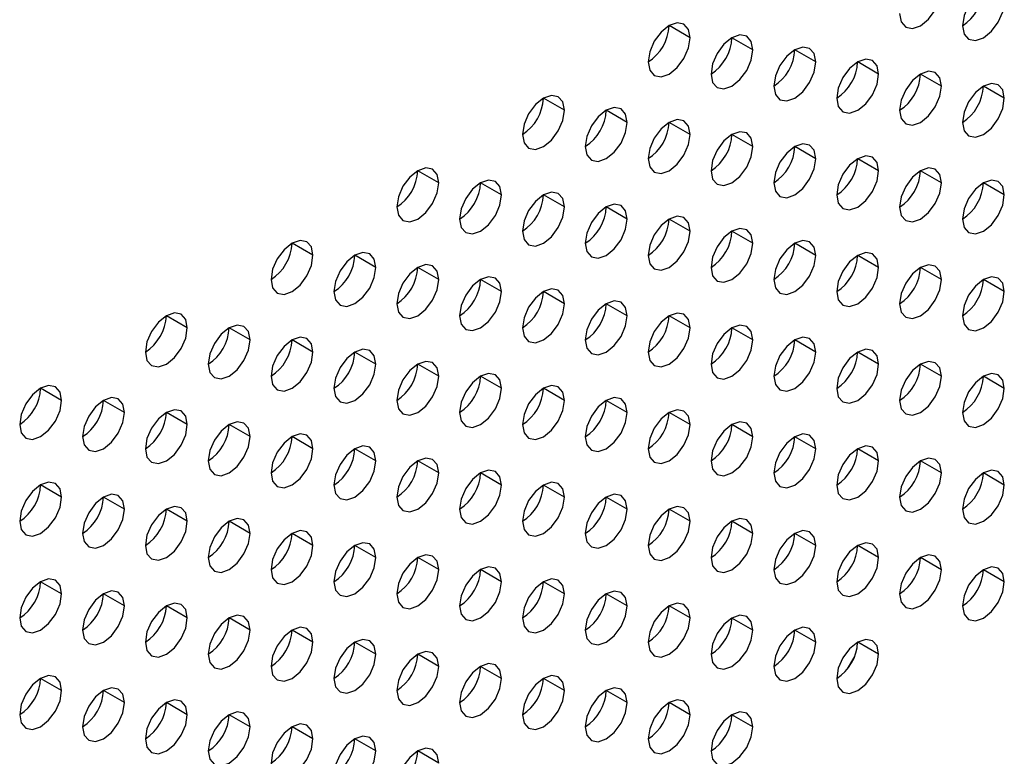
# Model space of a CAD drawing. Header units: millimetres. Extents: x 0 to 1118, y 0 to 864.
# Tile 295 of 397: x 984.31 to 987.64, y 690.63 to 693.12. Entities that reach past the tile are written whole.
import ezdxf

# ---------------------------------------------------------------- set-up
doc = ezdxf.new("R2010")
doc.units = ezdxf.units.MM

msp = doc.modelspace()

# ---------------------------------------------------------------- linework, layer by layer
at = {"color": 7, "linetype": 'Continuous', "lineweight": 25}
for p, q in [((986.575, 693.0601), (986.5043, 693.1009)), ((986.7871, 693.0192), (986.7164, 693.06)), ((986.9992, 692.9784), (986.9285, 693.0192)), ((987.2114, 692.9375), (987.1407, 692.9783)), ((987.4235, 692.8967), (987.3528, 692.9375)), ((987.6356, 692.8558), (987.5649, 692.8966)), ((986.1507, 692.8151), (986.08, 692.8559)), ((986.3628, 692.7743), (986.2921, 692.8151)), ((986.575, 692.7334), (986.5043, 692.7743)), ((986.7871, 692.6926), (986.7164, 692.7334)), ((986.9992, 692.6517), (986.9285, 692.6926)), ((987.2114, 692.6109), (987.1407, 692.6517)), ((985.7265, 692.5702), (985.6557, 692.611)), ((987.4235, 692.57), (987.3528, 692.6109)), ((985.9386, 692.5294), (985.8679, 692.5702)), ((987.6356, 692.5292), (987.5649, 692.57)), ((986.1507, 692.4885), (986.08, 692.5293)), ((986.3628, 692.4477), (986.2921, 692.4885)), ((986.575, 692.4068), (986.5043, 692.4476)), ((986.7871, 692.366), (986.7164, 692.4068)), ((985.3022, 692.3253), (985.2315, 692.3661)), ((986.9992, 692.3251), (986.9285, 692.3659)), ((985.5143, 692.2844), (985.4436, 692.3253)), ((987.2114, 692.2843), (987.1407, 692.3251)), ((985.7265, 692.2436), (985.6557, 692.2844)), ((987.4235, 692.2434), (987.3528, 692.2843)), ((985.9386, 692.2027), (985.8679, 692.2436)), ((987.6356, 692.2026), (987.5649, 692.2434)), ((986.1507, 692.1619), (986.08, 692.2027)), ((986.3628, 692.121), (986.2921, 692.1619)), ((984.8779, 692.0804), (984.8072, 692.1212)), ((986.575, 692.0802), (986.5043, 692.121)), ((985.0901, 692.0395), (985.0193, 692.0803)), ((986.7871, 692.0394), (986.7164, 692.0802)), ((985.3022, 691.9987), (985.2315, 692.0395)), ((986.9992, 691.9985), (986.9285, 692.0393)), ((985.5143, 691.9578), (985.4436, 691.9986)), ((987.2114, 691.9577), (987.1407, 691.9985)), ((985.7265, 691.917), (985.6557, 691.9578)), ((987.4235, 691.9168), (987.3528, 691.9576)), ((985.9386, 691.8761), (985.8679, 691.9169)), ((987.6356, 691.876), (987.5649, 691.9168)), ((984.4537, 691.8354), (984.3829, 691.8763)), ((986.1507, 691.8353), (986.08, 691.8761)), ((984.6658, 691.7946), (984.5951, 691.8354)), ((986.3628, 691.7944), (986.2921, 691.8353)), ((984.8779, 691.7537), (984.8072, 691.7946)), ((986.575, 691.7536), (986.5043, 691.7944)), ((985.0901, 691.7129), (985.0193, 691.7537)), ((986.7871, 691.7127), (986.7164, 691.7536)), ((985.3022, 691.6721), (985.2315, 691.7129)), ((986.9992, 691.6719), (986.9285, 691.7127)), ((985.5143, 691.6312), (985.4436, 691.672)), ((987.2114, 691.631), (987.1407, 691.6719)), ((985.7265, 691.5904), (985.6557, 691.6312)), ((987.4235, 691.5902), (987.3528, 691.631)), ((985.9386, 691.5495), (985.8679, 691.5903)), ((987.6356, 691.5494), (987.5649, 691.5902)), ((984.4537, 691.5088), (984.3829, 691.5496)), ((986.1507, 691.5087), (986.08, 691.5495)), ((984.6658, 691.468), (984.5951, 691.5088)), ((986.3628, 691.4678), (986.2921, 691.5086)), ((984.8779, 691.4271), (984.8072, 691.4679)), ((986.575, 691.427), (986.5043, 691.4678)), ((985.0901, 691.3863), (985.0193, 691.4271)), ((986.7871, 691.3861), (986.7164, 691.4269)), ((985.3022, 691.3454), (985.2315, 691.3863)), ((986.9992, 691.3453), (986.9285, 691.3861)), ((985.5143, 691.3046), (985.4436, 691.3454)), ((987.2114, 691.3044), (987.1407, 691.3452)), ((985.7265, 691.2637), (985.6557, 691.3046)), ((987.4235, 691.2636), (987.3528, 691.3044)), ((985.9386, 691.2229), (985.8679, 691.2637)), ((987.6356, 691.2227), (987.5649, 691.2636)), ((984.4537, 691.1822), (984.3829, 691.223)), ((986.1507, 691.182), (986.08, 691.2229)), ((984.6658, 691.1414), (984.5951, 691.1822)), ((986.3628, 691.1412), (986.2921, 691.182)), ((984.8779, 691.1005), (984.8072, 691.1413)), ((986.575, 691.1004), (986.5043, 691.1412)), ((985.0901, 691.0597), (985.0193, 691.1005)), ((986.7871, 691.0595), (986.7164, 691.1003)), ((985.3022, 691.0188), (985.2315, 691.0596)), ((986.9992, 691.0187), (986.9285, 691.0595)), ((985.5143, 690.978), (985.4436, 691.0188)), ((987.2114, 690.9778), (987.1407, 691.0186)), ((985.7265, 690.9371), (985.6557, 690.9779)), ((987.1063, 690.9287), (987.1306, 690.9709)), ((985.9386, 690.8963), (985.8679, 690.9371)), ((984.4537, 690.8556), (984.3829, 690.8964)), ((986.1507, 690.8554), (986.08, 690.8963)), ((984.6658, 690.8147), (984.5951, 690.8556)), ((986.3628, 690.8146), (986.2921, 690.8554)), ((984.8779, 690.7739), (984.8072, 690.8147)), ((986.575, 690.7737), (986.5043, 690.8146)), ((985.0901, 690.733), (985.0193, 690.7739)), ((986.7871, 690.7329), (986.7164, 690.7737)), ((985.3022, 690.6922), (985.2315, 690.733)), ((985.5143, 690.6514), (985.4436, 690.6922)), ((985.7265, 690.6105), (985.6557, 690.6513))]:
    msp.add_line(p, q, dxfattribs=at)
at = {"color": 7, "linetype": 'Continuous', "lineweight": 25, "flags": 128}
for points in [[(987.6356, 693.1824), (987.6303, 693.2106), (987.6149, 693.2282), (987.592, 693.2327), (987.5649, 693.2233), (987.5379, 693.2014), (987.5149, 693.1705), (987.4996, 693.1351), (987.4942, 693.1008)], [(987.2821, 693.1416), (987.2875, 693.1135), (987.3028, 693.0959), (987.3257, 693.0914), (987.3528, 693.1008), (987.3799, 693.1226), (987.4028, 693.1536), (987.4181, 693.1889), (987.4235, 693.2233)], [(987.4942, 693.1008), (987.4996, 693.0727), (987.5149, 693.055), (987.5379, 693.0506), (987.5649, 693.06), (987.592, 693.0818), (987.6149, 693.1127), (987.6303, 693.1481), (987.6356, 693.1824)], [(986.575, 693.0601), (986.5696, 693.0882), (986.5543, 693.1058), (986.5313, 693.1103), (986.5043, 693.1009), (986.4772, 693.079), (986.4543, 693.0481), (986.4389, 693.0128), (986.4336, 692.9784)], [(986.7871, 693.0192), (986.7817, 693.0473), (986.7664, 693.065), (986.7435, 693.0694), (986.7164, 693.06), (986.6893, 693.0382), (986.6664, 693.0073), (986.6511, 692.9719), (986.6457, 692.9376)], [(986.4336, 692.9784), (986.4389, 692.9503), (986.4543, 692.9326), (986.4772, 692.9282), (986.5043, 692.9376), (986.5313, 692.9594), (986.5543, 692.9904), (986.5696, 693.0257), (986.575, 693.0601)], [(986.6457, 692.9376), (986.6511, 692.9094), (986.6664, 692.8918), (986.6893, 692.8873), (986.7164, 692.8967), (986.7435, 692.9186), (986.7664, 692.9495), (986.7817, 692.9848), (986.7871, 693.0192)], [(986.9992, 692.9784), (986.9939, 693.0065), (986.9785, 693.0241), (986.9556, 693.0286), (986.9285, 693.0192), (986.9015, 692.9974), (986.8785, 692.9664), (986.8632, 692.9311), (986.8578, 692.8967)], [(986.8578, 692.8967), (986.8632, 692.8686), (986.8785, 692.8509), (986.9015, 692.8465), (986.9285, 692.8559), (986.9556, 692.8777), (986.9785, 692.9087), (986.9939, 692.944), (986.9992, 692.9784)], [(987.2114, 692.9375), (987.206, 692.9657), (987.1907, 692.9833), (987.1677, 692.9877), (987.1407, 692.9783), (987.1136, 692.9565), (987.0907, 692.9256), (987.0753, 692.8902), (987.07, 692.8559)], [(987.07, 692.8559), (987.0753, 692.8277), (987.0907, 692.8101), (987.1136, 692.8056), (987.1407, 692.815), (987.1677, 692.8369), (987.1907, 692.8678), (987.206, 692.9032), (987.2114, 692.9375)], [(987.4235, 692.8967), (987.4181, 692.9248), (987.4028, 692.9424), (987.3799, 692.9469), (987.3528, 692.9375), (987.3257, 692.9157), (987.3028, 692.8847), (987.2875, 692.8494), (987.2821, 692.815)], [(987.2821, 692.815), (987.2875, 692.7869), (987.3028, 692.7692), (987.3257, 692.7648), (987.3528, 692.7742), (987.3799, 692.796), (987.4028, 692.827), (987.4181, 692.8623), (987.4235, 692.8967)], [(987.6356, 692.8558), (987.6303, 692.884), (987.6149, 692.9016), (987.592, 692.9061), (987.5649, 692.8967), (987.5379, 692.8748), (987.5149, 692.8439), (987.4996, 692.8085), (987.4942, 692.7742)], [(986.1507, 692.8151), (986.1453, 692.8433), (986.13, 692.8609), (986.1071, 692.8654), (986.08, 692.856), (986.0529, 692.8341), (986.03, 692.8032), (986.0147, 692.7678), (986.0093, 692.7335)], [(987.4942, 692.7742), (987.4996, 692.746), (987.5149, 692.7284), (987.5379, 692.7239), (987.5649, 692.7333), (987.592, 692.7552), (987.6149, 692.7861), (987.6303, 692.8215), (987.6356, 692.8558)], [(986.0093, 692.7335), (986.0147, 692.7053), (986.03, 692.6877), (986.0529, 692.6832), (986.08, 692.6927), (986.1071, 692.7145), (986.13, 692.7454), (986.1453, 692.7808), (986.1507, 692.8151)], [(986.3628, 692.7743), (986.3575, 692.8024), (986.3421, 692.8201), (986.3192, 692.8245), (986.2921, 692.8151), (986.2651, 692.7933), (986.2421, 692.7623), (986.2268, 692.727), (986.2214, 692.6926)], [(986.2214, 692.6926), (986.2268, 692.6645), (986.2421, 692.6469), (986.2651, 692.6424), (986.2921, 692.6518), (986.3192, 692.6736), (986.3421, 692.7046), (986.3575, 692.7399), (986.3628, 692.7743)], [(986.575, 692.7334), (986.5696, 692.7616), (986.5543, 692.7792), (986.5313, 692.7837), (986.5043, 692.7743), (986.4772, 692.7524), (986.4543, 692.7215), (986.4389, 692.6861), (986.4336, 692.6518)], [(986.4336, 692.6518), (986.4389, 692.6237), (986.4543, 692.606), (986.4772, 692.6016), (986.5043, 692.611), (986.5313, 692.6328), (986.5543, 692.6637), (986.5696, 692.6991), (986.575, 692.7334)], [(986.7871, 692.6926), (986.7817, 692.7207), (986.7664, 692.7384), (986.7435, 692.7428), (986.7164, 692.7334), (986.6893, 692.7116), (986.6664, 692.6806), (986.6511, 692.6453), (986.6457, 692.6109)], [(986.9992, 692.6517), (986.9939, 692.6799), (986.9785, 692.6975), (986.9556, 692.702), (986.9285, 692.6926), (986.9015, 692.6707), (986.8785, 692.6398), (986.8632, 692.6045), (986.8578, 692.5701)], [(986.6457, 692.6109), (986.6511, 692.5828), (986.6664, 692.5652), (986.6893, 692.5607), (986.7164, 692.5701), (986.7435, 692.592), (986.7664, 692.6229), (986.7817, 692.6582), (986.7871, 692.6926)], [(986.8578, 692.5701), (986.8632, 692.542), (986.8785, 692.5243), (986.9015, 692.5199), (986.9285, 692.5293), (986.9556, 692.5511), (986.9785, 692.582), (986.9939, 692.6174), (986.9992, 692.6517)], [(987.2114, 692.6109), (987.206, 692.639), (987.1907, 692.6567), (987.1677, 692.6611), (987.1407, 692.6517), (987.1136, 692.6299), (987.0907, 692.5989), (987.0753, 692.5636), (987.07, 692.5293)], [(985.7265, 692.5702), (985.7211, 692.5983), (985.7057, 692.616), (985.6828, 692.6204), (985.6557, 692.611), (985.6287, 692.5892), (985.6057, 692.5583), (985.5904, 692.5229), (985.585, 692.4886)], [(987.07, 692.5293), (987.0753, 692.5011), (987.0907, 692.4835), (987.1136, 692.479), (987.1407, 692.4884), (987.1677, 692.5103), (987.1907, 692.5412), (987.206, 692.5765), (987.2114, 692.6109)], [(987.4235, 692.57), (987.4181, 692.5982), (987.4028, 692.6158), (987.3799, 692.6203), (987.3528, 692.6109), (987.3257, 692.589), (987.3028, 692.5581), (987.2875, 692.5228), (987.2821, 692.4884)], [(985.585, 692.4886), (985.5904, 692.4604), (985.6057, 692.4428), (985.6287, 692.4383), (985.6557, 692.4477), (985.6828, 692.4696), (985.7057, 692.5005), (985.7211, 692.5359), (985.7265, 692.5702)], [(985.9386, 692.5294), (985.9332, 692.5575), (985.9179, 692.5751), (985.8949, 692.5796), (985.8679, 692.5702), (985.8408, 692.5484), (985.8179, 692.5174), (985.8025, 692.4821), (985.7972, 692.4477)], [(987.2821, 692.4884), (987.2875, 692.4603), (987.3028, 692.4426), (987.3257, 692.4382), (987.3528, 692.4476), (987.3799, 692.4694), (987.4028, 692.5004), (987.4181, 692.5357), (987.4235, 692.57)], [(987.6356, 692.5292), (987.6303, 692.5573), (987.6149, 692.575), (987.592, 692.5794), (987.5649, 692.57), (987.5379, 692.5482), (987.5149, 692.5173), (987.4996, 692.4819), (987.4942, 692.4476)], [(986.1507, 692.4885), (986.1453, 692.5167), (986.13, 692.5343), (986.1071, 692.5388), (986.08, 692.5293), (986.0529, 692.5075), (986.03, 692.4766), (986.0147, 692.4412), (986.0093, 692.4069)], [(985.7972, 692.4477), (985.8025, 692.4196), (985.8179, 692.4019), (985.8408, 692.3975), (985.8679, 692.4069), (985.8949, 692.4287), (985.9179, 692.4597), (985.9332, 692.495), (985.9386, 692.5294)], [(986.3628, 692.4477), (986.3575, 692.4758), (986.3421, 692.4934), (986.3192, 692.4979), (986.2921, 692.4885), (986.2651, 692.4667), (986.2421, 692.4357), (986.2268, 692.4004), (986.2214, 692.366)], [(987.4942, 692.4476), (987.4996, 692.4194), (987.5149, 692.4018), (987.5379, 692.3973), (987.5649, 692.4067), (987.592, 692.4286), (987.6149, 692.4595), (987.6303, 692.4948), (987.6356, 692.5292)], [(986.0093, 692.4069), (986.0147, 692.3787), (986.03, 692.3611), (986.0529, 692.3566), (986.08, 692.366), (986.1071, 692.3879), (986.13, 692.4188), (986.1453, 692.4542), (986.1507, 692.4885)], [(986.2214, 692.366), (986.2268, 692.3379), (986.2421, 692.3202), (986.2651, 692.3158), (986.2921, 692.3252), (986.3192, 692.347), (986.3421, 692.378), (986.3575, 692.4133), (986.3628, 692.4477)], [(986.575, 692.4068), (986.5696, 692.435), (986.5543, 692.4526), (986.5313, 692.4571), (986.5043, 692.4477), (986.4772, 692.4258), (986.4543, 692.3949), (986.4389, 692.3595), (986.4336, 692.3252)], [(986.4336, 692.3252), (986.4389, 692.297), (986.4543, 692.2794), (986.4772, 692.2749), (986.5043, 692.2843), (986.5313, 692.3062), (986.5543, 692.3371), (986.5696, 692.3725), (986.575, 692.4068)], [(986.7871, 692.366), (986.7817, 692.3941), (986.7664, 692.4118), (986.7435, 692.4162), (986.7164, 692.4068), (986.6893, 692.385), (986.6664, 692.354), (986.6511, 692.3187), (986.6457, 692.2843)], [(985.3022, 692.3253), (985.2968, 692.3534), (985.2815, 692.3711), (985.2585, 692.3755), (985.2315, 692.3661), (985.2044, 692.3443), (985.1815, 692.3133), (985.1661, 692.278), (985.1608, 692.2436)], [(986.6457, 692.2843), (986.6511, 692.2562), (986.6664, 692.2385), (986.6893, 692.2341), (986.7164, 692.2435), (986.7435, 692.2653), (986.7664, 692.2963), (986.7817, 692.3316), (986.7871, 692.366)], [(986.9992, 692.3251), (986.9939, 692.3533), (986.9785, 692.3709), (986.9556, 692.3754), (986.9285, 692.366), (986.9015, 692.3441), (986.8785, 692.3132), (986.8632, 692.2778), (986.8578, 692.2435)], [(985.5143, 692.2844), (985.5089, 692.3126), (985.4936, 692.3302), (985.4707, 692.3347), (985.4436, 692.3253), (985.4165, 692.3034), (985.3936, 692.2725), (985.3783, 692.2372), (985.3729, 692.2028)], [(987.2114, 692.2843), (987.206, 692.3124), (987.1907, 692.3301), (987.1677, 692.3345), (987.1407, 692.3251), (987.1136, 692.3033), (987.0907, 692.2723), (987.0753, 692.237), (987.07, 692.2026)], [(985.1608, 692.2436), (985.1661, 692.2155), (985.1815, 692.1979), (985.2044, 692.1934), (985.2315, 692.2028), (985.2585, 692.2246), (985.2815, 692.2556), (985.2968, 692.2909), (985.3022, 692.3253)], [(986.8578, 692.2435), (986.8632, 692.2153), (986.8785, 692.1977), (986.9015, 692.1932), (986.9285, 692.2027), (986.9556, 692.2245), (986.9785, 692.2554), (986.9939, 692.2908), (986.9992, 692.3251)], [(985.3729, 692.2028), (985.3783, 692.1747), (985.3936, 692.157), (985.4165, 692.1526), (985.4436, 692.162), (985.4707, 692.1838), (985.4936, 692.2147), (985.5089, 692.2501), (985.5143, 692.2844)], [(985.7265, 692.2436), (985.7211, 692.2717), (985.7057, 692.2894), (985.6828, 692.2938), (985.6557, 692.2844), (985.6287, 692.2626), (985.6057, 692.2316), (985.5904, 692.1963), (985.585, 692.1619)], [(987.07, 692.2026), (987.0753, 692.1745), (987.0907, 692.1569), (987.1136, 692.1524), (987.1407, 692.1618), (987.1677, 692.1836), (987.1907, 692.2146), (987.206, 692.2499), (987.2114, 692.2843)], [(987.4235, 692.2434), (987.4181, 692.2716), (987.4028, 692.2892), (987.3799, 692.2937), (987.3528, 692.2843), (987.3257, 692.2624), (987.3028, 692.2315), (987.2875, 692.1961), (987.2821, 692.1618)], [(985.585, 692.1619), (985.5904, 692.1338), (985.6057, 692.1162), (985.6287, 692.1117), (985.6557, 692.1211), (985.6828, 692.143), (985.7057, 692.1739), (985.7211, 692.2092), (985.7265, 692.2436)], [(985.9386, 692.2027), (985.9332, 692.2309), (985.9179, 692.2485), (985.8949, 692.253), (985.8679, 692.2436), (985.8408, 692.2217), (985.8179, 692.1908), (985.8025, 692.1555), (985.7972, 692.1211)], [(987.2821, 692.1618), (987.2875, 692.1336), (987.3028, 692.116), (987.3257, 692.1116), (987.3528, 692.121), (987.3799, 692.1428), (987.4028, 692.1737), (987.4181, 692.2091), (987.4235, 692.2434)], [(987.6356, 692.2026), (987.6303, 692.2307), (987.6149, 692.2484), (987.592, 692.2528), (987.5649, 692.2434), (987.5379, 692.2216), (987.5149, 692.1906), (987.4996, 692.1553), (987.4942, 692.1209)], [(985.7972, 692.1211), (985.8025, 692.093), (985.8179, 692.0753), (985.8408, 692.0709), (985.8679, 692.0803), (985.8949, 692.1021), (985.9179, 692.133), (985.9332, 692.1684), (985.9386, 692.2027)], [(986.1507, 692.1619), (986.1453, 692.19), (986.13, 692.2077), (986.1071, 692.2121), (986.08, 692.2027), (986.0529, 692.1809), (986.03, 692.1499), (986.0147, 692.1146), (986.0093, 692.0803)], [(987.4942, 692.1209), (987.4996, 692.0928), (987.5149, 692.0752), (987.5379, 692.0707), (987.5649, 692.0801), (987.592, 692.1019), (987.6149, 692.1329), (987.6303, 692.1682), (987.6356, 692.2026)], [(986.3628, 692.121), (986.3575, 692.1492), (986.3421, 692.1668), (986.3192, 692.1713), (986.2921, 692.1619), (986.2651, 692.14), (986.2421, 692.1091), (986.2268, 692.0738), (986.2214, 692.0394)], [(986.0093, 692.0803), (986.0147, 692.0521), (986.03, 692.0345), (986.0529, 692.03), (986.08, 692.0394), (986.1071, 692.0613), (986.13, 692.0922), (986.1453, 692.1275), (986.1507, 692.1619)], [(984.8779, 692.0804), (984.8725, 692.1085), (984.8572, 692.1261), (984.8343, 692.1306), (984.8072, 692.1212), (984.7802, 692.0994), (984.7572, 692.0684), (984.7419, 692.0331), (984.7365, 691.9987)], [(986.2214, 692.0394), (986.2268, 692.0113), (986.2421, 691.9936), (986.2651, 691.9892), (986.2921, 691.9986), (986.3192, 692.0204), (986.3421, 692.0514), (986.3575, 692.0867), (986.3628, 692.121)], [(986.575, 692.0802), (986.5696, 692.1083), (986.5543, 692.126), (986.5313, 692.1304), (986.5043, 692.121), (986.4772, 692.0992), (986.4543, 692.0683), (986.4389, 692.0329), (986.4336, 691.9986)], [(984.7365, 691.9987), (984.7419, 691.9706), (984.7572, 691.9529), (984.7802, 691.9485), (984.8072, 691.9579), (984.8343, 691.9797), (984.8572, 692.0107), (984.8725, 692.046), (984.8779, 692.0804)], [(985.0901, 692.0395), (985.0847, 692.0677), (985.0693, 692.0853), (985.0464, 692.0898), (985.0193, 692.0803), (984.9923, 692.0585), (984.9693, 692.0276), (984.954, 691.9922), (984.9486, 691.9579)], [(986.4336, 691.9986), (986.4389, 691.9704), (986.4543, 691.9528), (986.4772, 691.9483), (986.5043, 691.9577), (986.5313, 691.9796), (986.5543, 692.0105), (986.5696, 692.0458), (986.575, 692.0802)], [(986.7871, 692.0394), (986.7817, 692.0675), (986.7664, 692.0851), (986.7435, 692.0896), (986.7164, 692.0802), (986.6893, 692.0584), (986.6664, 692.0274), (986.6511, 691.9921), (986.6457, 691.9577)], [(984.9486, 691.9579), (984.954, 691.9297), (984.9693, 691.9121), (984.9923, 691.9076), (985.0193, 691.917), (985.0464, 691.9389), (985.0693, 691.9698), (985.0847, 692.0052), (985.0901, 692.0395)], [(985.3022, 691.9987), (985.2968, 692.0268), (985.2815, 692.0444), (985.2585, 692.0489), (985.2315, 692.0395), (985.2044, 692.0177), (985.1815, 691.9867), (985.1661, 691.9514), (985.1608, 691.917)], [(986.6457, 691.9577), (986.6511, 691.9296), (986.6664, 691.9119), (986.6893, 691.9075), (986.7164, 691.9169), (986.7435, 691.9387), (986.7664, 691.9697), (986.7817, 692.005), (986.7871, 692.0394)], [(986.9992, 691.9985), (986.9939, 692.0266), (986.9785, 692.0443), (986.9556, 692.0487), (986.9285, 692.0393), (986.9015, 692.0175), (986.8785, 691.9866), (986.8632, 691.9512), (986.8578, 691.9169)], [(985.5143, 691.9578), (985.5089, 691.986), (985.4936, 692.0036), (985.4707, 692.0081), (985.4436, 691.9987), (985.4165, 691.9768), (985.3936, 691.9459), (985.3783, 691.9105), (985.3729, 691.8762)], [(987.2114, 691.9577), (987.206, 691.9858), (987.1907, 692.0034), (987.1677, 692.0079), (987.1407, 691.9985), (987.1136, 691.9767), (987.0907, 691.9457), (987.0753, 691.9104), (987.07, 691.876)], [(985.1608, 691.917), (985.1661, 691.8889), (985.1815, 691.8712), (985.2044, 691.8668), (985.2315, 691.8762), (985.2585, 691.898), (985.2815, 691.929), (985.2968, 691.9643), (985.3022, 691.9987)], [(985.7265, 691.917), (985.7211, 691.9451), (985.7057, 691.9628), (985.6828, 691.9672), (985.6557, 691.9578), (985.6287, 691.936), (985.6057, 691.905), (985.5904, 691.8697), (985.585, 691.8353)], [(986.8578, 691.9169), (986.8632, 691.8887), (986.8785, 691.8711), (986.9015, 691.8666), (986.9285, 691.876), (986.9556, 691.8979), (986.9785, 691.9288), (986.9939, 691.9642), (986.9992, 691.9985)], [(987.4235, 691.9168), (987.4181, 691.945), (987.4028, 691.9626), (987.3799, 691.9671), (987.3528, 691.9576), (987.3257, 691.9358), (987.3028, 691.9049), (987.2875, 691.8695), (987.2821, 691.8352)], [(985.3729, 691.8762), (985.3783, 691.848), (985.3936, 691.8304), (985.4165, 691.8259), (985.4436, 691.8353), (985.4707, 691.8572), (985.4936, 691.8881), (985.5089, 691.9235), (985.5143, 691.9578)], [(987.07, 691.876), (987.0753, 691.8479), (987.0907, 691.8302), (987.1136, 691.8258), (987.1407, 691.8352), (987.1677, 691.857), (987.1907, 691.888), (987.206, 691.9233), (987.2114, 691.9577)], [(985.585, 691.8353), (985.5904, 691.8072), (985.6057, 691.7896), (985.6287, 691.7851), (985.6557, 691.7945), (985.6828, 691.8163), (985.7057, 691.8473), (985.7211, 691.8826), (985.7265, 691.917)], [(985.9386, 691.8761), (985.9332, 691.9043), (985.9179, 691.9219), (985.8949, 691.9264), (985.8679, 691.917), (985.8408, 691.8951), (985.8179, 691.8642), (985.8025, 691.8288), (985.7972, 691.7945)], [(987.2821, 691.8352), (987.2875, 691.807), (987.3028, 691.7894), (987.3257, 691.7849), (987.3528, 691.7943), (987.3799, 691.8162), (987.4028, 691.8471), (987.4181, 691.8825), (987.4235, 691.9168)], [(987.6356, 691.876), (987.6303, 691.9041), (987.6149, 691.9217), (987.592, 691.9262), (987.5649, 691.9168), (987.5379, 691.895), (987.5149, 691.864), (987.4996, 691.8287), (987.4942, 691.7943)], [(984.4537, 691.8354), (984.4483, 691.8636), (984.4329, 691.8812), (984.41, 691.8857), (984.3829, 691.8763), (984.3559, 691.8544), (984.3329, 691.8235), (984.3176, 691.7882), (984.3122, 691.7538)], [(985.7972, 691.7945), (985.8025, 691.7663), (985.8179, 691.7487), (985.8408, 691.7442), (985.8679, 691.7537), (985.8949, 691.7755), (985.9179, 691.8064), (985.9332, 691.8418), (985.9386, 691.8761)], [(986.1507, 691.8353), (986.1453, 691.8634), (986.13, 691.8811), (986.1071, 691.8855), (986.08, 691.8761), (986.0529, 691.8543), (986.03, 691.8233), (986.0147, 691.788), (986.0093, 691.7536)], [(987.4942, 691.7943), (987.4996, 691.7662), (987.5149, 691.7485), (987.5379, 691.7441), (987.5649, 691.7535), (987.592, 691.7753), (987.6149, 691.8063), (987.6303, 691.8416), (987.6356, 691.876)], [(984.3122, 691.7538), (984.3176, 691.7257), (984.3329, 691.708), (984.3559, 691.7036), (984.3829, 691.713), (984.41, 691.7348), (984.4329, 691.7657), (984.4483, 691.8011), (984.4537, 691.8354)], [(984.6658, 691.7946), (984.6604, 691.8227), (984.6451, 691.8404), (984.6221, 691.8448), (984.5951, 691.8354), (984.568, 691.8136), (984.5451, 691.7826), (984.5298, 691.7473), (984.5244, 691.713)], [(986.0093, 691.7536), (986.0147, 691.7255), (986.03, 691.7079), (986.0529, 691.7034), (986.08, 691.7128), (986.1071, 691.7346), (986.13, 691.7656), (986.1453, 691.8009), (986.1507, 691.8353)], [(986.3628, 691.7944), (986.3575, 691.8226), (986.3421, 691.8402), (986.3192, 691.8447), (986.2921, 691.8353), (986.2651, 691.8134), (986.2421, 691.7825), (986.2268, 691.7471), (986.2214, 691.7128)], [(984.8779, 691.7537), (984.8725, 691.7819), (984.8572, 691.7995), (984.8343, 691.804), (984.8072, 691.7946), (984.7802, 691.7727), (984.7572, 691.7418), (984.7419, 691.7065), (984.7365, 691.6721)], [(986.575, 691.7536), (986.5696, 691.7817), (986.5543, 691.7994), (986.5313, 691.8038), (986.5043, 691.7944), (986.4772, 691.7726), (986.4543, 691.7416), (986.4389, 691.7063), (986.4336, 691.6719)], [(984.5244, 691.713), (984.5298, 691.6848), (984.5451, 691.6672), (984.568, 691.6627), (984.5951, 691.6721), (984.6221, 691.694), (984.6451, 691.7249), (984.6604, 691.7602), (984.6658, 691.7946)], [(986.2214, 691.7128), (986.2268, 691.6847), (986.2421, 691.667), (986.2651, 691.6626), (986.2921, 691.672), (986.3192, 691.6938), (986.3421, 691.7247), (986.3575, 691.7601), (986.3628, 691.7944)], [(984.7365, 691.6721), (984.7419, 691.644), (984.7572, 691.6263), (984.7802, 691.6219), (984.8072, 691.6313), (984.8343, 691.6531), (984.8572, 691.6841), (984.8725, 691.7194), (984.8779, 691.7537)], [(985.0901, 691.7129), (985.0847, 691.741), (985.0693, 691.7587), (985.0464, 691.7631), (985.0193, 691.7537), (984.9923, 691.7319), (984.9693, 691.701), (984.954, 691.6656), (984.9486, 691.6313)], [(986.4336, 691.6719), (986.4389, 691.6438), (986.4543, 691.6262), (986.4772, 691.6217), (986.5043, 691.6311), (986.5313, 691.6529), (986.5543, 691.6839), (986.5696, 691.7192), (986.575, 691.7536)], [(986.7871, 691.7127), (986.7817, 691.7409), (986.7664, 691.7585), (986.7435, 691.763), (986.7164, 691.7536), (986.6893, 691.7317), (986.6664, 691.7008), (986.6511, 691.6655), (986.6457, 691.6311)], [(984.9486, 691.6313), (984.954, 691.6031), (984.9693, 691.5855), (984.9923, 691.581), (985.0193, 691.5904), (985.0464, 691.6123), (985.0693, 691.6432), (985.0847, 691.6785), (985.0901, 691.7129)], [(985.3022, 691.6721), (985.2968, 691.7002), (985.2815, 691.7178), (985.2585, 691.7223), (985.2315, 691.7129), (985.2044, 691.691), (985.1815, 691.6601), (985.1661, 691.6248), (985.1608, 691.5904)], [(986.6457, 691.6311), (986.6511, 691.603), (986.6664, 691.5853), (986.6893, 691.5809), (986.7164, 691.5903), (986.7435, 691.6121), (986.7664, 691.643), (986.7817, 691.6784), (986.7871, 691.7127)], [(986.9992, 691.6719), (986.9939, 691.7), (986.9785, 691.7177), (986.9556, 691.7221), (986.9285, 691.7127), (986.9015, 691.6909), (986.8785, 691.6599), (986.8632, 691.6246), (986.8578, 691.5903)], [(985.1608, 691.5904), (985.1661, 691.5623), (985.1815, 691.5446), (985.2044, 691.5402), (985.2315, 691.5496), (985.2585, 691.5714), (985.2815, 691.6024), (985.2968, 691.6377), (985.3022, 691.6721)], [(985.5143, 691.6312), (985.5089, 691.6593), (985.4936, 691.677), (985.4707, 691.6814), (985.4436, 691.672), (985.4165, 691.6502), (985.3936, 691.6193), (985.3783, 691.5839), (985.3729, 691.5496)], [(986.8578, 691.5903), (986.8632, 691.5621), (986.8785, 691.5445), (986.9015, 691.54), (986.9285, 691.5494), (986.9556, 691.5713), (986.9785, 691.6022), (986.9939, 691.6375), (986.9992, 691.6719)], [(987.2114, 691.631), (987.206, 691.6592), (987.1907, 691.6768), (987.1677, 691.6813), (987.1407, 691.6719), (987.1136, 691.65), (987.0907, 691.6191), (987.0753, 691.5838), (987.07, 691.5494)], [(985.7265, 691.5904), (985.7211, 691.6185), (985.7057, 691.6361), (985.6828, 691.6406), (985.6557, 691.6312), (985.6287, 691.6094), (985.6057, 691.5784), (985.5904, 691.5431), (985.585, 691.5087)], [(987.4235, 691.5902), (987.4181, 691.6183), (987.4028, 691.636), (987.3799, 691.6404), (987.3528, 691.631), (987.3257, 691.6092), (987.3028, 691.5783), (987.2875, 691.5429), (987.2821, 691.5086)], [(985.3729, 691.5496), (985.3783, 691.5214), (985.3936, 691.5038), (985.4165, 691.4993), (985.4436, 691.5087), (985.4707, 691.5306), (985.4936, 691.5615), (985.5089, 691.5968), (985.5143, 691.6312)], [(987.07, 691.5494), (987.0753, 691.5213), (987.0907, 691.5036), (987.1136, 691.4992), (987.1407, 691.5086), (987.1677, 691.5304), (987.1907, 691.5614), (987.206, 691.5967), (987.2114, 691.631)], [(985.585, 691.5087), (985.5904, 691.4806), (985.6057, 691.4629), (985.6287, 691.4585), (985.6557, 691.4679), (985.6828, 691.4897), (985.7057, 691.5207), (985.7211, 691.556), (985.7265, 691.5904)], [(985.9386, 691.5495), (985.9332, 691.5777), (985.9179, 691.5953), (985.8949, 691.5997), (985.8679, 691.5903), (985.8408, 691.5685), (985.8179, 691.5376), (985.8025, 691.5022), (985.7972, 691.4679)], [(987.2821, 691.5086), (987.2875, 691.4804), (987.3028, 691.4628), (987.3257, 691.4583), (987.3528, 691.4677), (987.3799, 691.4896), (987.4028, 691.5205), (987.4181, 691.5558), (987.4235, 691.5902)], [(987.6356, 691.5494), (987.6303, 691.5775), (987.6149, 691.5951), (987.592, 691.5996), (987.5649, 691.5902), (987.5379, 691.5683), (987.5149, 691.5374), (987.4996, 691.5021), (987.4942, 691.4677)], [(984.4537, 691.5088), (984.4483, 691.537), (984.4329, 691.5546), (984.41, 691.5591), (984.3829, 691.5497), (984.3559, 691.5278), (984.3329, 691.4969), (984.3176, 691.4615), (984.3122, 691.4272)], [(985.7972, 691.4679), (985.8025, 691.4397), (985.8179, 691.4221), (985.8408, 691.4176), (985.8679, 691.427), (985.8949, 691.4489), (985.9179, 691.4798), (985.9332, 691.5152), (985.9386, 691.5495)], [(986.1507, 691.5087), (986.1453, 691.5368), (986.13, 691.5544), (986.1071, 691.5589), (986.08, 691.5495), (986.0529, 691.5277), (986.03, 691.4967), (986.0147, 691.4614), (986.0093, 691.427)], [(987.4942, 691.4677), (987.4996, 691.4396), (987.5149, 691.4219), (987.5379, 691.4175), (987.5649, 691.4269), (987.592, 691.4487), (987.6149, 691.4797), (987.6303, 691.515), (987.6356, 691.5494)], [(984.3122, 691.4272), (984.3176, 691.399), (984.3329, 691.3814), (984.3559, 691.3769), (984.3829, 691.3863), (984.41, 691.4082), (984.4329, 691.4391), (984.4483, 691.4745), (984.4537, 691.5088)], [(984.6658, 691.468), (984.6604, 691.4961), (984.6451, 691.5138), (984.6221, 691.5182), (984.5951, 691.5088), (984.568, 691.487), (984.5451, 691.456), (984.5298, 691.4207), (984.5244, 691.3863)], [(986.0093, 691.427), (986.0147, 691.3989), (986.03, 691.3812), (986.0529, 691.3768), (986.08, 691.3862), (986.1071, 691.408), (986.13, 691.439), (986.1453, 691.4743), (986.1507, 691.5087)], [(986.3628, 691.4678), (986.3575, 691.496), (986.3421, 691.5136), (986.3192, 691.5181), (986.2921, 691.5087), (986.2651, 691.4868), (986.2421, 691.4559), (986.2268, 691.4205), (986.2214, 691.3862)], [(984.5244, 691.3863), (984.5298, 691.3582), (984.5451, 691.3406), (984.568, 691.3361), (984.5951, 691.3455), (984.6221, 691.3673), (984.6451, 691.3983), (984.6604, 691.4336), (984.6658, 691.468)], [(984.8779, 691.4271), (984.8725, 691.4553), (984.8572, 691.4729), (984.8343, 691.4774), (984.8072, 691.468), (984.7802, 691.4461), (984.7572, 691.4152), (984.7419, 691.3798), (984.7365, 691.3455)], [(986.2214, 691.3862), (986.2268, 691.358), (986.2421, 691.3404), (986.2651, 691.3359), (986.2921, 691.3453), (986.3192, 691.3672), (986.3421, 691.3981), (986.3575, 691.4335), (986.3628, 691.4678)], [(986.575, 691.427), (986.5696, 691.4551), (986.5543, 691.4728), (986.5313, 691.4772), (986.5043, 691.4678), (986.4772, 691.446), (986.4543, 691.415), (986.4389, 691.3797), (986.4336, 691.3453)], [(985.0901, 691.3863), (985.0847, 691.4144), (985.0693, 691.4321), (985.0464, 691.4365), (985.0193, 691.4271), (984.9923, 691.4053), (984.9693, 691.3743), (984.954, 691.339), (984.9486, 691.3046)], [(986.7871, 691.3861), (986.7817, 691.4143), (986.7664, 691.4319), (986.7435, 691.4364), (986.7164, 691.427), (986.6893, 691.4051), (986.6664, 691.3742), (986.6511, 691.3388), (986.6457, 691.3045)], [(984.7365, 691.3455), (984.7419, 691.3173), (984.7572, 691.2997), (984.7802, 691.2952), (984.8072, 691.3047), (984.8343, 691.3265), (984.8572, 691.3574), (984.8725, 691.3928), (984.8779, 691.4271)], [(986.4336, 691.3453), (986.4389, 691.3172), (986.4543, 691.2995), (986.4772, 691.2951), (986.5043, 691.3045), (986.5313, 691.3263), (986.5543, 691.3573), (986.5696, 691.3926), (986.575, 691.427)], [(984.9486, 691.3046), (984.954, 691.2765), (984.9693, 691.2589), (984.9923, 691.2544), (985.0193, 691.2638), (985.0464, 691.2856), (985.0693, 691.3166), (985.0847, 691.3519), (985.0901, 691.3863)], [(985.3022, 691.3454), (985.2968, 691.3736), (985.2815, 691.3912), (985.2585, 691.3957), (985.2315, 691.3863), (985.2044, 691.3644), (985.1815, 691.3335), (985.1661, 691.2981), (985.1608, 691.2638)], [(986.6457, 691.3045), (986.6511, 691.2763), (986.6664, 691.2587), (986.6893, 691.2542), (986.7164, 691.2636), (986.7435, 691.2855), (986.7664, 691.3164), (986.7817, 691.3518), (986.7871, 691.3861)], [(986.9992, 691.3453), (986.9939, 691.3734), (986.9785, 691.3911), (986.9556, 691.3955), (986.9285, 691.3861), (986.9015, 691.3643), (986.8785, 691.3333), (986.8632, 691.298), (986.8578, 691.2636)], [(985.1608, 691.2638), (985.1661, 691.2357), (985.1815, 691.218), (985.2044, 691.2136), (985.2315, 691.223), (985.2585, 691.2448), (985.2815, 691.2757), (985.2968, 691.3111), (985.3022, 691.3454)], [(985.5143, 691.3046), (985.5089, 691.3327), (985.4936, 691.3504), (985.4707, 691.3548), (985.4436, 691.3454), (985.4165, 691.3236), (985.3936, 691.2926), (985.3783, 691.2573), (985.3729, 691.2229)], [(986.8578, 691.2636), (986.8632, 691.2355), (986.8785, 691.2179), (986.9015, 691.2134), (986.9285, 691.2228), (986.9556, 691.2446), (986.9785, 691.2756), (986.9939, 691.3109), (986.9992, 691.3453)], [(987.2114, 691.3044), (987.206, 691.3326), (987.1907, 691.3502), (987.1677, 691.3547), (987.1407, 691.3453), (987.1136, 691.3234), (987.0907, 691.2925), (987.0753, 691.2571), (987.07, 691.2228)], [(985.3729, 691.2229), (985.3783, 691.1948), (985.3936, 691.1772), (985.4165, 691.1727), (985.4436, 691.1821), (985.4707, 691.204), (985.4936, 691.2349), (985.5089, 691.2702), (985.5143, 691.3046)], [(985.7265, 691.2637), (985.7211, 691.2919), (985.7057, 691.3095), (985.6828, 691.314), (985.6557, 691.3046), (985.6287, 691.2827), (985.6057, 691.2518), (985.5904, 691.2165), (985.585, 691.1821)], [(987.07, 691.2228), (987.0753, 691.1946), (987.0907, 691.177), (987.1136, 691.1725), (987.1407, 691.182), (987.1677, 691.2038), (987.1907, 691.2347), (987.206, 691.2701), (987.2114, 691.3044)], [(987.4235, 691.2636), (987.4181, 691.2917), (987.4028, 691.3094), (987.3799, 691.3138), (987.3528, 691.3044), (987.3257, 691.2826), (987.3028, 691.2516), (987.2875, 691.2163), (987.2821, 691.1819)], [(985.9386, 691.2229), (985.9332, 691.251), (985.9179, 691.2687), (985.8949, 691.2731), (985.8679, 691.2637), (985.8408, 691.2419), (985.8179, 691.2109), (985.8025, 691.1756), (985.7972, 691.1413)], [(987.6356, 691.2227), (987.6303, 691.2509), (987.6149, 691.2685), (987.592, 691.273), (987.5649, 691.2636), (987.5379, 691.2417), (987.5149, 691.2108), (987.4996, 691.1754), (987.4942, 691.1411)], [(985.585, 691.1821), (985.5904, 691.154), (985.6057, 691.1363), (985.6287, 691.1319), (985.6557, 691.1413), (985.6828, 691.1631), (985.7057, 691.194), (985.7211, 691.2294), (985.7265, 691.2637)], [(987.2821, 691.1819), (987.2875, 691.1538), (987.3028, 691.1362), (987.3257, 691.1317), (987.3528, 691.1411), (987.3799, 691.1629), (987.4028, 691.1939), (987.4181, 691.2292), (987.4235, 691.2636)], [(984.4537, 691.1822), (984.4483, 691.2103), (984.4329, 691.228), (984.41, 691.2324), (984.3829, 691.223), (984.3559, 691.2012), (984.3329, 691.1703), (984.3176, 691.1349), (984.3122, 691.1006)], [(985.7972, 691.1413), (985.8025, 691.1131), (985.8179, 691.0955), (985.8408, 691.091), (985.8679, 691.1004), (985.8949, 691.1223), (985.9179, 691.1532), (985.9332, 691.1885), (985.9386, 691.2229)], [(986.1507, 691.182), (986.1453, 691.2102), (986.13, 691.2278), (986.1071, 691.2323), (986.08, 691.2229), (986.0529, 691.201), (986.03, 691.1701), (986.0147, 691.1348), (986.0093, 691.1004)], [(987.4942, 691.1411), (987.4996, 691.113), (987.5149, 691.0953), (987.5379, 691.0909), (987.5649, 691.1003), (987.592, 691.1221), (987.6149, 691.153), (987.6303, 691.1884), (987.6356, 691.2227)], [(984.3122, 691.1006), (984.3176, 691.0724), (984.3329, 691.0548), (984.3559, 691.0503), (984.3829, 691.0597), (984.41, 691.0816), (984.4329, 691.1125), (984.4483, 691.1479), (984.4537, 691.1822)], [(984.6658, 691.1414), (984.6604, 691.1695), (984.6451, 691.1871), (984.6221, 691.1916), (984.5951, 691.1822), (984.568, 691.1604), (984.5451, 691.1294), (984.5298, 691.0941), (984.5244, 691.0597)], [(986.0093, 691.1004), (986.0147, 691.0723), (986.03, 691.0546), (986.0529, 691.0502), (986.08, 691.0596), (986.1071, 691.0814), (986.13, 691.1124), (986.1453, 691.1477), (986.1507, 691.182)], [(986.3628, 691.1412), (986.3575, 691.1693), (986.3421, 691.187), (986.3192, 691.1914), (986.2921, 691.182), (986.2651, 691.1602), (986.2421, 691.1293), (986.2268, 691.0939), (986.2214, 691.0596)], [(984.5244, 691.0597), (984.5298, 691.0316), (984.5451, 691.0139), (984.568, 691.0095), (984.5951, 691.0189), (984.6221, 691.0407), (984.6451, 691.0717), (984.6604, 691.107), (984.6658, 691.1414)], [(984.8779, 691.1005), (984.8725, 691.1287), (984.8572, 691.1463), (984.8343, 691.1508), (984.8072, 691.1413), (984.7802, 691.1195), (984.7572, 691.0886), (984.7419, 691.0532), (984.7365, 691.0189)], [(986.2214, 691.0596), (986.2268, 691.0314), (986.2421, 691.0138), (986.2651, 691.0093), (986.2921, 691.0187), (986.3192, 691.0406), (986.3421, 691.0715), (986.3575, 691.1068), (986.3628, 691.1412)], [(986.575, 691.1004), (986.5696, 691.1285), (986.5543, 691.1461), (986.5313, 691.1506), (986.5043, 691.1412), (986.4772, 691.1194), (986.4543, 691.0884), (986.4389, 691.0531), (986.4336, 691.0187)], [(985.0901, 691.0597), (985.0847, 691.0878), (985.0693, 691.1054), (985.0464, 691.1099), (985.0193, 691.1005), (984.9923, 691.0787), (984.9693, 691.0477), (984.954, 691.0124), (984.9486, 690.978)], [(986.7871, 691.0595), (986.7817, 691.0876), (986.7664, 691.1053), (986.7435, 691.1097), (986.7164, 691.1003), (986.6893, 691.0785), (986.6664, 691.0476), (986.6511, 691.0122), (986.6457, 690.9779)], [(984.7365, 691.0189), (984.7419, 690.9907), (984.7572, 690.9731), (984.7802, 690.9686), (984.8072, 690.978), (984.8343, 690.9999), (984.8572, 691.0308), (984.8725, 691.0662), (984.8779, 691.1005)], [(985.3022, 691.0188), (985.2968, 691.047), (985.2815, 691.0646), (985.2585, 691.0691), (985.2315, 691.0597), (985.2044, 691.0378), (985.1815, 691.0069), (985.1661, 690.9715), (985.1608, 690.9372)], [(986.4336, 691.0187), (986.4389, 690.9906), (986.4543, 690.9729), (986.4772, 690.9685), (986.5043, 690.9779), (986.5313, 690.9997), (986.5543, 691.0307), (986.5696, 691.066), (986.575, 691.1004)], [(986.9992, 691.0187), (986.9939, 691.0468), (986.9785, 691.0644), (986.9556, 691.0689), (986.9285, 691.0595), (986.9015, 691.0377), (986.8785, 691.0067), (986.8632, 690.9714), (986.8578, 690.937)], [(984.9486, 690.978), (984.954, 690.9499), (984.9693, 690.9322), (984.9923, 690.9278), (985.0193, 690.9372), (985.0464, 690.959), (985.0693, 690.99), (985.0847, 691.0253), (985.0901, 691.0597)], [(986.6457, 690.9779), (986.6511, 690.9497), (986.6664, 690.9321), (986.6893, 690.9276), (986.7164, 690.937), (986.7435, 690.9589), (986.7664, 690.9898), (986.7817, 691.0252), (986.7871, 691.0595)], [(985.1608, 690.9372), (985.1661, 690.909), (985.1815, 690.8914), (985.2044, 690.8869), (985.2315, 690.8963), (985.2585, 690.9182), (985.2815, 690.9491), (985.2968, 690.9845), (985.3022, 691.0188)], [(985.5143, 690.978), (985.5089, 691.0061), (985.4936, 691.0238), (985.4707, 691.0282), (985.4436, 691.0188), (985.4165, 690.997), (985.3936, 690.966), (985.3783, 690.9307), (985.3729, 690.8963)], [(986.8578, 690.937), (986.8632, 690.9089), (986.8785, 690.8912), (986.9015, 690.8868), (986.9285, 690.8962), (986.9556, 690.918), (986.9785, 690.949), (986.9939, 690.9843), (986.9992, 691.0187)], [(987.2114, 690.9778), (987.206, 691.006), (987.1907, 691.0236), (987.1677, 691.0281), (987.1407, 691.0186), (987.1136, 690.9968), (987.0907, 690.9659), (987.0753, 690.9305), (987.07, 690.8962)], [(985.3729, 690.8963), (985.3783, 690.8682), (985.3936, 690.8505), (985.4165, 690.8461), (985.4436, 690.8555), (985.4707, 690.8773), (985.4936, 690.9083), (985.5089, 690.9436), (985.5143, 690.978)], [(985.7265, 690.9371), (985.7211, 690.9653), (985.7057, 690.9829), (985.6828, 690.9874), (985.6557, 690.978), (985.6287, 690.9561), (985.6057, 690.9252), (985.5904, 690.8898), (985.585, 690.8555)], [(987.07, 690.8962), (987.0753, 690.868), (987.0907, 690.8504), (987.1136, 690.8459), (987.1407, 690.8553), (987.1677, 690.8772), (987.1907, 690.9081), (987.206, 690.9435), (987.2114, 690.9778)], [(985.585, 690.8555), (985.5904, 690.8273), (985.6057, 690.8097), (985.6287, 690.8052), (985.6557, 690.8147), (985.6828, 690.8365), (985.7057, 690.8674), (985.7211, 690.9028), (985.7265, 690.9371)], [(985.9386, 690.8963), (985.9332, 690.9244), (985.9179, 690.9421), (985.8949, 690.9465), (985.8679, 690.9371), (985.8408, 690.9153), (985.8179, 690.8843), (985.8025, 690.849), (985.7972, 690.8146)], [(984.4537, 690.8556), (984.4483, 690.8837), (984.4329, 690.9014), (984.41, 690.9058), (984.3829, 690.8964), (984.3559, 690.8746), (984.3329, 690.8436), (984.3176, 690.8083), (984.3122, 690.7739)], [(986.1507, 690.8554), (986.1453, 690.8836), (986.13, 690.9012), (986.1071, 690.9057), (986.08, 690.8963), (986.0529, 690.8744), (986.03, 690.8435), (986.0147, 690.8081), (986.0093, 690.7738)], [(985.7972, 690.8146), (985.8025, 690.7865), (985.8179, 690.7689), (985.8408, 690.7644), (985.8679, 690.7738), (985.8949, 690.7956), (985.9179, 690.8266), (985.9332, 690.8619), (985.9386, 690.8963)], [(984.3122, 690.7739), (984.3176, 690.7458), (984.3329, 690.7282), (984.3559, 690.7237), (984.3829, 690.7331), (984.41, 690.755), (984.4329, 690.7859), (984.4483, 690.8212), (984.4537, 690.8556)], [(984.6658, 690.8147), (984.6604, 690.8429), (984.6451, 690.8605), (984.6221, 690.865), (984.5951, 690.8556), (984.568, 690.8337), (984.5451, 690.8028), (984.5298, 690.7675), (984.5244, 690.7331)], [(986.0093, 690.7738), (986.0147, 690.7456), (986.03, 690.728), (986.0529, 690.7236), (986.08, 690.733), (986.1071, 690.7548), (986.13, 690.7857), (986.1453, 690.8211), (986.1507, 690.8554)], [(986.3628, 690.8146), (986.3575, 690.8427), (986.3421, 690.8604), (986.3192, 690.8648), (986.2921, 690.8554), (986.2651, 690.8336), (986.2421, 690.8026), (986.2268, 690.7673), (986.2214, 690.7329)], [(984.5244, 690.7331), (984.5298, 690.705), (984.5451, 690.6873), (984.568, 690.6829), (984.5951, 690.6923), (984.6221, 690.7141), (984.6451, 690.745), (984.6604, 690.7804), (984.6658, 690.8147)], [(984.8779, 690.7739), (984.8725, 690.802), (984.8572, 690.8197), (984.8343, 690.8241), (984.8072, 690.8147), (984.7802, 690.7929), (984.7572, 690.7619), (984.7419, 690.7266), (984.7365, 690.6923)], [(986.2214, 690.7329), (986.2268, 690.7048), (986.2421, 690.6872), (986.2651, 690.6827), (986.2921, 690.6921), (986.3192, 690.7139), (986.3421, 690.7449), (986.3575, 690.7802), (986.3628, 690.8146)], [(986.575, 690.7737), (986.5696, 690.8019), (986.5543, 690.8195), (986.5313, 690.824), (986.5043, 690.8146), (986.4772, 690.7927), (986.4543, 690.7618), (986.4389, 690.7265), (986.4336, 690.6921)], [(984.7365, 690.6923), (984.7419, 690.6641), (984.7572, 690.6465), (984.7802, 690.642), (984.8072, 690.6514), (984.8343, 690.6733), (984.8572, 690.7042), (984.8725, 690.7395), (984.8779, 690.7739)], [(985.0901, 690.733), (985.0847, 690.7612), (985.0693, 690.7788), (985.0464, 690.7833), (985.0193, 690.7739), (984.9923, 690.752), (984.9693, 690.7211), (984.954, 690.6858), (984.9486, 690.6514)], [(986.4336, 690.6921), (986.4389, 690.664), (986.4543, 690.6463), (986.4772, 690.6419), (986.5043, 690.6513), (986.5313, 690.6731), (986.5543, 690.704), (986.5696, 690.7394), (986.575, 690.7737)], [(986.7871, 690.7329), (986.7817, 690.761), (986.7664, 690.7787), (986.7435, 690.7831), (986.7164, 690.7737), (986.6893, 690.7519), (986.6664, 690.7209), (986.6511, 690.6856), (986.6457, 690.6512)], [(985.3022, 690.6922), (985.2968, 690.7203), (985.2815, 690.738), (985.2585, 690.7424), (985.2315, 690.733), (985.2044, 690.7112), (985.1815, 690.6803), (985.1661, 690.6449), (985.1608, 690.6106)], [(984.9486, 690.6514), (984.954, 690.6233), (984.9693, 690.6056), (984.9923, 690.6012), (985.0193, 690.6106), (985.0464, 690.6324), (985.0693, 690.6634), (985.0847, 690.6987), (985.0901, 690.733)], [(986.6457, 690.6512), (986.6511, 690.6231), (986.6664, 690.6055), (986.6893, 690.601), (986.7164, 690.6104), (986.7435, 690.6323), (986.7664, 690.6632), (986.7817, 690.6985), (986.7871, 690.7329)], [(985.1608, 690.6106), (985.1661, 690.5824), (985.1815, 690.5648), (985.2044, 690.5603), (985.2315, 690.5697), (985.2585, 690.5916), (985.2815, 690.6225), (985.2968, 690.6578), (985.3022, 690.6922)], [(985.5143, 690.6514), (985.5089, 690.6795), (985.4936, 690.6971), (985.4707, 690.7016), (985.4436, 690.6922), (985.4165, 690.6704), (985.3936, 690.6394), (985.3783, 690.6041), (985.3729, 690.5697)], [(985.3729, 690.5697), (985.3783, 690.5416), (985.3936, 690.5239), (985.4165, 690.5195), (985.4436, 690.5289), (985.4707, 690.5507), (985.4936, 690.5817), (985.5089, 690.617), (985.5143, 690.6514)], [(985.7265, 690.6105), (985.7211, 690.6386), (985.7057, 690.6563), (985.6828, 690.6607), (985.6557, 690.6513), (985.6287, 690.6295), (985.6057, 690.5986), (985.5904, 690.5632), (985.585, 690.5289)]]:
    msp.add_lwpolyline(points, dxfattribs=at)
at = {"color": 7, "linetype": 'Continuous', "lineweight": 25}
for centre in [(987.4114, 693.2302), (986.3507, 693.1079), (986.5629, 693.067), (986.775, 693.0262), (986.9871, 692.9853), (987.1993, 692.9445), (987.4114, 692.9036), (985.9265, 692.8629), (986.1386, 692.8221), (986.3507, 692.7812), (986.5629, 692.7404), (986.775, 692.6995), (986.9871, 692.6587), (985.5022, 692.618), (987.1993, 692.6179), (985.7144, 692.5772), (987.4114, 692.577), (985.9265, 692.5363), (986.1386, 692.4955), (986.3507, 692.4546), (986.5629, 692.4138), (985.078, 692.3731), (986.775, 692.3729), (985.2901, 692.3322), (986.9871, 692.3321), (985.5022, 692.2914), (987.1993, 692.2912), (985.7144, 692.2505), (987.4114, 692.2504), (985.9265, 692.2097), (986.1386, 692.1689), (984.6537, 692.1282), (986.3507, 692.128), (984.8658, 692.0873), (986.5629, 692.0872), (985.078, 692.0465), (986.775, 692.0463), (985.2901, 692.0056), (986.9871, 692.0055), (985.5022, 691.9648), (987.1993, 691.9646), (985.7144, 691.9239), (987.4114, 691.9238), (984.2294, 691.8832), (985.9265, 691.8831), (984.4416, 691.8424), (986.1386, 691.8422), (984.6537, 691.8016), (986.3507, 691.8014), (984.8658, 691.7607), (986.5629, 691.7605), (985.078, 691.7199), (986.775, 691.7197), (985.2901, 691.679), (986.9871, 691.6789), (985.5022, 691.6382), (987.1993, 691.638), (985.7144, 691.5973), (987.4114, 691.5972), (984.2294, 691.5566), (985.9265, 691.5565), (984.4416, 691.5158), (986.1386, 691.5156), (984.6537, 691.4749), (986.3507, 691.4748), (984.8658, 691.4341), (986.5629, 691.4339), (985.078, 691.3932), (986.775, 691.3931), (985.2901, 691.3524), (986.9871, 691.3522), (985.5022, 691.3115), (987.1993, 691.3114), (985.7144, 691.2707), (987.4114, 691.2705), (984.2294, 691.23), (985.9265, 691.2299), (984.4416, 691.1892), (986.1386, 691.189), (984.6537, 691.1483), (986.3507, 691.1482), (984.8658, 691.1075), (986.5629, 691.1073), (985.078, 691.0666), (986.775, 691.0665), (985.2901, 691.0258), (986.9871, 691.0256), (985.5022, 690.9849), (985.7144, 690.9441), (984.2294, 690.9034), (985.9265, 690.9032), (984.4416, 690.8625), (986.1386, 690.8624), (984.6537, 690.8217), (986.3507, 690.8215), (984.8658, 690.7809), (986.5629, 690.7807), (985.078, 690.74), (985.2901, 690.6992), (985.5022, 690.6583)]:
    msp.add_arc(centre, 0.1537, 302.6055, 357.3945, dxfattribs=at)

doc.saveas('drawing.dxf')
